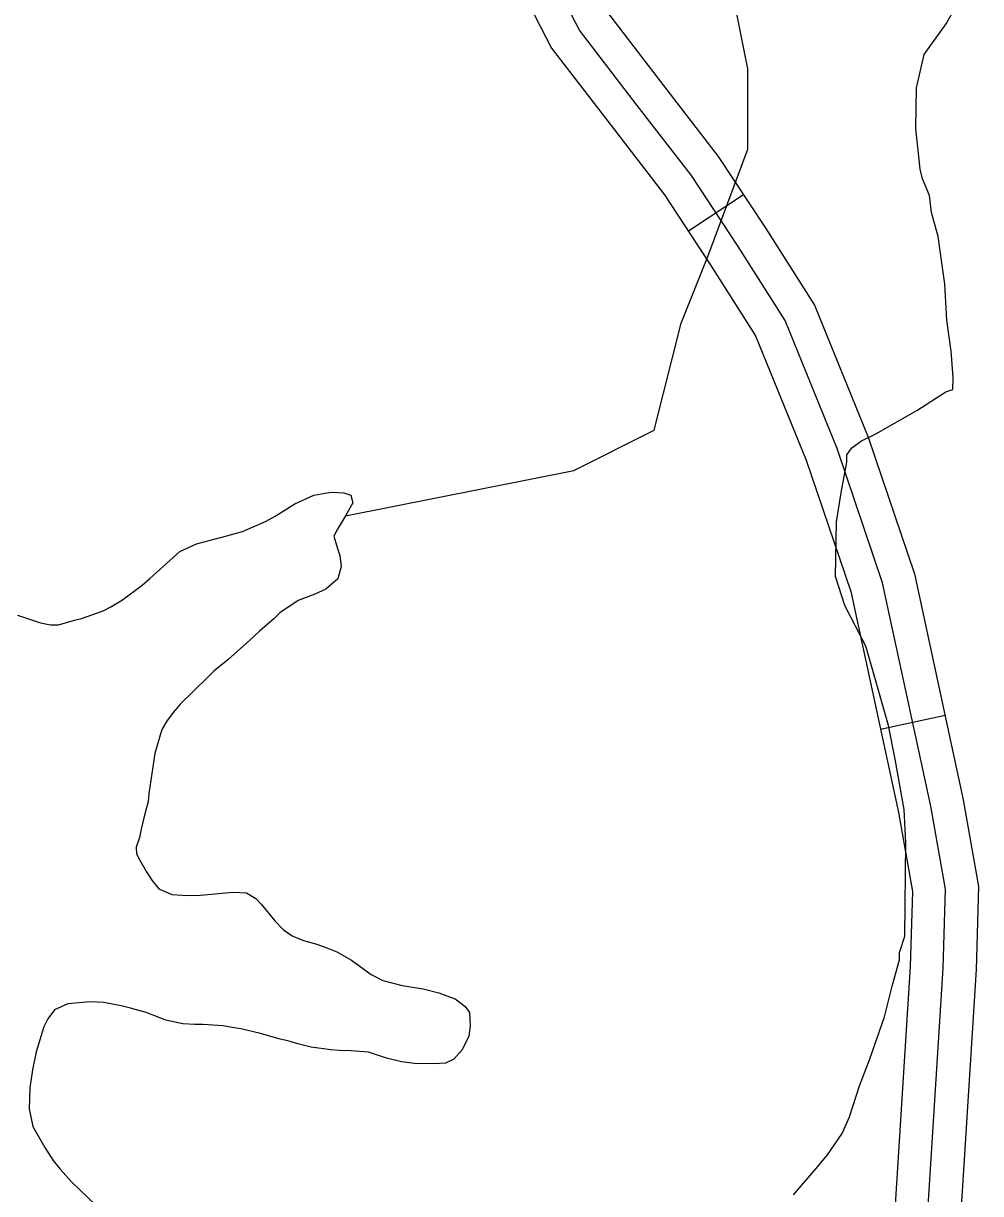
# Model space of a CAD drawing. Extents: x 3245246 to 3283090, y 806824 to 832173.
# Drawn here: x 3270994 to 3271429, y 827254 to 827785 of the extents above; entities that cross this region are included whole.
import ezdxf

# ---------------------------------------------------------------- set-up
doc = ezdxf.new("R2010")
doc.units = 0
for name, color, linetype in [('V-ROAD-CNTR', 7, 'Continuous'), ('V-SITE-VEGE', 7, 'Continuous'), ('V-TOPO-SHOR', 7, 'Continuous')]:
    doc.layers.add(name, color=color, linetype=linetype)

msp = doc.modelspace()

# ---------------------------------------------------------------- linework, layer by layer
at = {"layer": 'V-ROAD-CNTR'}
for p, q in [((3271320.96, 827707.1), (3271295.9, 827690.61)), ((3271412.42, 827470.71), (3271383.09, 827464.38))]:
    msp.add_line(p, q, dxfattribs=at)
for points in [[(3271404.22, 827238.46), (3271411.61, 827356), (3271412.63, 827391.92), (3271405.97, 827429.48), (3271384.05, 827531), (3271363.44, 827591.87), (3271339.79, 827650.04), (3271318.45, 827683.62), (3271297.26, 827715.83), (3271272.64, 827747.67), (3271246.51, 827781.83), (3271237.52, 827799.15)], [(3271223.45, 827793.7), (3271233.8, 827773.76), (3271260.75, 827738.52), (3271285.04, 827707.11), (3271305.85, 827675.48), (3271326.4, 827643.14), (3271349.37, 827586.63), (3271369.57, 827527), (3271391.25, 827426.59), (3271397.59, 827390.81), (3271396.62, 827356.68), (3271389.22, 827239.05)], [(3271259.22, 827789.9), (3271284.53, 827756.81), (3271309.47, 827724.56), (3271331.04, 827691.77), (3271353.18, 827656.94), (3271377.5, 827597.1), (3271398.53, 827535.01), (3271420.7, 827432.38), (3271427.67, 827393.02), (3271426.6, 827355.31), (3271419.21, 827237.87)]]:
    msp.add_lwpolyline(points, dxfattribs=at)
at = {"layer": 'V-SITE-VEGE'}
for p, q in [((3271412.89, 827784.76), (3271418.44, 827794.45)), ((3271405.14, 827774.02), (3271412.89, 827784.76)), ((3271399.46, 827755.65), (3271402.93, 827770.8)), ((3271402.93, 827770.8), (3271405.14, 827774.02)), ((3271399.2, 827737.21), (3271399.46, 827755.65)), ((3271401.12, 827718.74), (3271399.2, 827737.21)), ((3271402.14, 827714.39), (3271401.12, 827718.74)), ((3271405.29, 827706.75), (3271402.14, 827714.39)), ((3271406.27, 827699.15), (3271405.29, 827706.75)), ((3271409.37, 827688.25), (3271406.27, 827699.15)), ((3271412.32, 827666.51), (3271409.37, 827688.25)), ((3271413.18, 827650.23), (3271412.32, 827666.51)), ((3271415.15, 827636.1), (3271413.18, 827650.23)), ((3271416.07, 827624.15), (3271415.15, 827636.1)), ((3271415.99, 827618.73), (3271416.07, 827624.15)), ((3271399.59, 827609.19), (3271412.72, 827617.69)), ((3271412.72, 827617.69), (3271415.99, 827618.73)), ((3271381, 827598.6), (3271399.59, 827609.19)), ((3271370.06, 827592.24), (3271374.44, 827595.44)), ((3271374.44, 827595.44), (3271381, 827598.6)), ((3271367.8, 827585.77), (3271367.84, 827589.02)), ((3271367.84, 827589.02), (3271370.06, 827592.24)), ((3271365.45, 827572.78), (3271367.8, 827585.77)), ((3271363.08, 827558.71), (3271365.45, 827572.78)), ((3271117.13, 827566.88), (3271125.79, 827570.68)), ((3271125.79, 827570.68), (3271130.82, 827571.71)), ((3271130.82, 827571.71), (3271133.96, 827572.13)), ((3271133.96, 827572.13), (3271139.43, 827571.74)), ((3271139.43, 827571.74), (3271142.55, 827570.76)), ((3271143.6, 827567.3), (3271140.23, 827561.4)), ((3271142.55, 827570.76), (3271143.6, 827567.3)), ((3271108.28, 827561.21), (3271117.13, 827566.88)), ((3271093.46, 827554.22), (3271104.17, 827558.92)), ((3271104.17, 827558.92), (3271108.28, 827561.21)), ((3271140.23, 827561.4), (3271136.54, 827555.34)), ((3271362.73, 827533.76), (3271363.08, 827558.71)), ((3271072.55, 827548.71), (3271086.38, 827552.28)), ((3271086.38, 827552.28), (3271093.46, 827554.22)), ((3271136.54, 827555.34), (3271134.93, 827552.07)), ((3271134.93, 827552.07), (3271136.58, 827546.57)), ((3271064.99, 827545.22), (3271072.55, 827548.71)), ((3271136.58, 827546.57), (3271137.63, 827543.42)), ((3271051.35, 827532.88), (3271064.99, 827545.22)), ((3271137.63, 827543.42), (3271138.18, 827538.4)), ((3271138.18, 827538.4), (3271136.7, 827532.79)), ((3271047.86, 827529.95), (3271051.35, 827532.88)), ((3271136.7, 827532.79), (3271131.31, 827528.01)), ((3271366.89, 827520.69), (3271362.73, 827533.76)), ((3271039, 827523.19), (3271047.86, 827529.95)), ((3271126.26, 827525.72), (3271118.71, 827522.86)), ((3271131.31, 827528.01), (3271126.26, 827525.72)), ((3271030.16, 827518.3), (3271033.63, 827519.97)), ((3271033.63, 827519.97), (3271039, 827523.19)), ((3271118.71, 827522.86), (3271110.33, 827517.33)), ((3271376.39, 827502.11), (3271366.89, 827520.69)), ((3270991.29, 827516.33), (3271001.73, 827512.74)), ((3271017.1, 827513.94), (3271020.4, 827514.67)), ((3271020.4, 827514.67), (3271030.16, 827518.3)), ((3271107.63, 827514.55), (3271101.13, 827509.01)), ((3271110.33, 827517.33), (3271107.63, 827514.55)), ((3271001.73, 827512.74), (3271006.26, 827511.9)), ((3271006.26, 827511.9), (3271009.87, 827511.85)), ((3271009.87, 827511.85), (3271017.1, 827513.94)), ((3271101.13, 827509.01), (3271096.69, 827504.84)), ((3271096.69, 827504.84), (3271086.7, 827496.05)), ((3271380.54, 827487.95), (3271376.39, 827502.11)), ((3271086.7, 827496.05), (3271080.52, 827490.97)), ((3271077.81, 827488.19), (3271065.12, 827475.84)), ((3271080.52, 827490.97), (3271077.81, 827488.19)), ((3271386.74, 827466.16), (3271380.54, 827487.95)), ((3271062.09, 827472.28), (3271059.22, 827468.4)), ((3271065.12, 827475.84), (3271062.09, 827472.28)), ((3271059.22, 827468.4), (3271056.81, 827464.36)), ((3271056.81, 827464.36), (3271053.68, 827453.45)), ((3271389.78, 827450.93), (3271386.74, 827466.16)), ((3271053.68, 827453.45), (3271050.93, 827435.32)), ((3271393.81, 827428.09), (3271389.78, 827450.93)), ((3271050.93, 827435.32), (3271050.56, 827431.72)), ((3271050.56, 827431.72), (3271048.58, 827424.23)), ((3271048.58, 827424.23), (3271047.41, 827419.08)), ((3271394.68, 827412.89), (3271393.81, 827428.09)), ((3271047.41, 827419.08), (3271046.73, 827415.33)), ((3271046.73, 827415.33), (3271045.1, 827410.97)), ((3271045.1, 827410.97), (3271045.38, 827407.83)), ((3271394.09, 827370.59), (3271394.68, 827412.89)), ((3271045.38, 827407.83), (3271046.9, 827404.68)), ((3271046.9, 827404.68), (3271049.8, 827399.78)), ((3271049.8, 827399.78), (3271052.26, 827395.99)), ((3271052.26, 827395.99), (3271055.49, 827392.03)), ((3271055.49, 827392.03), (3271061.41, 827389.44)), ((3271061.41, 827389.44), (3271068.45, 827389.03)), ((3271068.45, 827389.03), (3271074.4, 827389.1)), ((3271074.4, 827389.1), (3271089.14, 827390.46)), ((3271089.14, 827390.46), (3271095.24, 827390.22)), ((3271095.24, 827390.22), (3271099.44, 827387.66)), ((3271099.44, 827387.66), (3271101.91, 827385.12)), ((3271101.91, 827385.12), (3271108.06, 827377.51)), ((3271108.06, 827377.51), (3271111.93, 827373.55)), ((3271111.93, 827373.55), (3271115.96, 827370.67)), ((3271115.96, 827370.67), (3271121.1, 827368.56)), ((3271121.1, 827368.56), (3271127.18, 827366.91)), ((3271127.18, 827366.91), (3271131.7, 827365.28)), ((3271391.81, 827363.03), (3271394.09, 827370.59)), ((3271131.7, 827365.28), (3271136.21, 827363.34)), ((3271136.21, 827363.34), (3271142.9, 827359.64)), ((3271391.77, 827359.77), (3271391.81, 827363.03)), ((3271142.9, 827359.64), (3271151.89, 827353.1)), ((3271388.35, 827347.89), (3271391.77, 827359.77)), ((3271151.89, 827353.1), (3271157.17, 827350.36)), ((3271157.17, 827350.36), (3271165.91, 827348.05)), ((3271165.91, 827348.05), (3271175.45, 827346.66)), ((3271175.45, 827346.66), (3271182.63, 827344.84)), ((3271182.63, 827344.84), (3271185.74, 827343.54)), ((3271384.89, 827333.83), (3271388.35, 827347.89)), ((3271014.2, 827339.83), (3271008.05, 827337.09)), ((3271024.23, 827340.63), (3271014.2, 827339.83)), ((3271030.49, 827340.38), (3271024.23, 827340.63)), ((3271038.3, 827338.87), (3271030.49, 827340.38)), ((3271042.52, 827337.87), (3271038.3, 827338.87)), ((3271185.74, 827343.54), (3271189.95, 827342.07)), ((3271189.95, 827342.07), (3271194.6, 827338.57)), ((3271008.05, 827337.09), (3271005.02, 827332.91)), ((3271049.69, 827335.89), (3271042.52, 827337.87)), ((3271058.57, 827332.32), (3271049.69, 827335.89)), ((3271194.6, 827338.57), (3271196.44, 827335.88)), ((3271196.44, 827335.88), (3271196.82, 827329.61)), ((3271378.12, 827314.4), (3271384.89, 827333.83)), ((3271003.25, 827329.33), (3270999.8, 827317.95)), ((3271005.02, 827332.91), (3271003.25, 827329.33)), ((3271066.38, 827330.64), (3271058.57, 827332.32)), ((3271071.7, 827330.41), (3271066.38, 827330.64)), ((3271075.62, 827330.36), (3271071.7, 827330.41)), ((3271084.69, 827329.76), (3271075.62, 827330.36)), ((3271088.75, 827329.08), (3271084.69, 827329.76)), ((3271092.66, 827328.4), (3271088.75, 827329.08)), ((3271101.56, 827326.39), (3271092.66, 827328.4)), ((3271196.82, 827329.61), (3271196.13, 827325.08)), ((3271110.6, 827323.76), (3271101.56, 827326.39)), ((3271114.03, 827322.93), (3271110.6, 827323.76)), ((3271118.56, 827321.61), (3271114.03, 827322.93)), ((3271196.13, 827325.08), (3271193.22, 827318.85)), ((3270999.8, 827317.95), (3270998.12, 827309.83)), ((3271124.65, 827320.12), (3271118.56, 827321.61)), ((3271133.56, 827318.9), (3271124.65, 827320.12)), ((3271137.31, 827318.53), (3271133.56, 827318.9)), ((3271142.63, 827318.46), (3271137.31, 827318.53)), ((3271150.61, 827317.88), (3271142.63, 827318.46)), ((3271158.88, 827315.1), (3271150.61, 827317.88)), ((3271193.22, 827318.85), (3271189.41, 827314.68)), ((3271165.59, 827313.44), (3271158.88, 827315.1)), ((3271171.53, 827312.73), (3271165.59, 827313.44)), ((3271180.14, 827312.61), (3271171.53, 827312.73)), ((3271185.62, 827312.85), (3271180.14, 827312.61)), ((3271189.41, 827314.68), (3271185.62, 827312.85)), ((3271373.61, 827302.53), (3271378.12, 827314.4)), ((3270998.12, 827309.83), (3270996.91, 827301.7)), ((3270996.91, 827301.7), (3270996.62, 827292.15)), ((3271369.07, 827288.49), (3271373.61, 827302.53)), ((3270996.62, 827292.15), (3270998.23, 827284.14)), ((3271365.71, 827280.94), (3271369.07, 827288.49)), ((3270998.23, 827284.14), (3271003.73, 827274.51)), ((3271359.07, 827271.27), (3271365.71, 827280.94)), ((3271003.73, 827274.51), (3271007.41, 827268.67)), ((3271354.66, 827265.91), (3271359.07, 827271.27)), ((3271007.41, 827268.67), (3271010.65, 827264.7)), ((3271010.65, 827264.7), (3271015.73, 827259)), ((3271343.63, 827253.04), (3271354.66, 827265.91)), ((3271015.73, 827259), (3271030.57, 827244.7))]:
    msp.add_line(p, q, dxfattribs=at)
at = {"layer": 'V-TOPO-SHOR'}
for p, q in [((3271117.13, 827566.88), (3271125.79, 827570.68)), ((3271125.79, 827570.68), (3271130.82, 827571.71)), ((3271130.82, 827571.71), (3271133.96, 827572.13)), ((3271133.96, 827572.13), (3271139.43, 827571.74)), ((3271139.43, 827571.74), (3271142.55, 827570.76)), ((3271143.6, 827567.3), (3271140.23, 827561.4)), ((3271142.55, 827570.76), (3271143.6, 827567.3)), ((3271108.28, 827561.21), (3271117.13, 827566.88)), ((3271093.46, 827554.22), (3271104.17, 827558.92)), ((3271104.17, 827558.92), (3271108.28, 827561.21)), ((3271140.23, 827561.4), (3271136.54, 827555.34)), ((3271072.55, 827548.71), (3271086.38, 827552.28)), ((3271086.38, 827552.28), (3271093.46, 827554.22)), ((3271136.54, 827555.34), (3271134.93, 827552.07)), ((3271134.93, 827552.07), (3271136.58, 827546.57)), ((3271064.99, 827545.22), (3271072.55, 827548.71)), ((3271136.58, 827546.57), (3271137.63, 827543.42)), ((3271051.35, 827532.88), (3271064.99, 827545.22)), ((3271137.63, 827543.42), (3271138.18, 827538.4)), ((3271138.18, 827538.4), (3271136.7, 827532.79)), ((3271047.86, 827529.95), (3271051.35, 827532.88)), ((3271136.7, 827532.79), (3271131.31, 827528.01)), ((3271039, 827523.19), (3271047.86, 827529.95)), ((3271126.26, 827525.72), (3271118.71, 827522.86)), ((3271131.31, 827528.01), (3271126.26, 827525.72)), ((3271030.16, 827518.3), (3271033.63, 827519.97)), ((3271033.63, 827519.97), (3271039, 827523.19)), ((3271118.71, 827522.86), (3271110.33, 827517.33)), ((3270991.29, 827516.33), (3271001.73, 827512.74)), ((3271017.1, 827513.94), (3271020.4, 827514.67)), ((3271020.4, 827514.67), (3271030.16, 827518.3)), ((3271107.63, 827514.55), (3271101.13, 827509.01)), ((3271110.33, 827517.33), (3271107.63, 827514.55)), ((3271001.73, 827512.74), (3271006.26, 827511.9)), ((3271006.26, 827511.9), (3271009.87, 827511.85)), ((3271009.87, 827511.85), (3271017.1, 827513.94)), ((3271101.13, 827509.01), (3271096.69, 827504.84)), ((3271096.69, 827504.84), (3271086.7, 827496.05)), ((3271086.7, 827496.05), (3271080.52, 827490.97)), ((3271077.81, 827488.19), (3271065.12, 827475.84)), ((3271080.52, 827490.97), (3271077.81, 827488.19)), ((3271062.09, 827472.28), (3271059.22, 827468.4)), ((3271065.12, 827475.84), (3271062.09, 827472.28)), ((3271059.22, 827468.4), (3271056.81, 827464.36)), ((3271056.81, 827464.36), (3271053.68, 827453.45)), ((3271053.68, 827453.45), (3271050.93, 827435.32)), ((3271050.93, 827435.32), (3271050.56, 827431.72)), ((3271050.56, 827431.72), (3271048.58, 827424.23)), ((3271048.58, 827424.23), (3271047.41, 827419.08)), ((3271047.41, 827419.08), (3271046.73, 827415.33)), ((3271046.73, 827415.33), (3271045.1, 827410.97)), ((3271045.1, 827410.97), (3271045.38, 827407.83)), ((3271045.38, 827407.83), (3271046.9, 827404.68)), ((3271046.9, 827404.68), (3271049.8, 827399.78)), ((3271049.8, 827399.78), (3271052.26, 827395.99)), ((3271052.26, 827395.99), (3271055.49, 827392.03)), ((3271055.49, 827392.03), (3271061.41, 827389.44)), ((3271061.41, 827389.44), (3271068.45, 827389.03)), ((3271068.45, 827389.03), (3271074.4, 827389.1)), ((3271074.4, 827389.1), (3271089.14, 827390.46)), ((3271089.14, 827390.46), (3271095.24, 827390.22)), ((3271095.24, 827390.22), (3271099.44, 827387.66)), ((3271099.44, 827387.66), (3271101.91, 827385.12)), ((3271101.91, 827385.12), (3271108.06, 827377.51)), ((3271108.06, 827377.51), (3271111.93, 827373.55)), ((3271111.93, 827373.55), (3271115.96, 827370.67)), ((3271115.96, 827370.67), (3271121.1, 827368.56)), ((3271121.1, 827368.56), (3271127.18, 827366.91)), ((3271127.18, 827366.91), (3271131.7, 827365.28)), ((3271131.7, 827365.28), (3271136.21, 827363.34)), ((3271136.21, 827363.34), (3271142.9, 827359.64)), ((3271142.9, 827359.64), (3271151.89, 827353.1)), ((3271151.89, 827353.1), (3271157.17, 827350.36)), ((3271157.17, 827350.36), (3271165.91, 827348.05)), ((3271165.91, 827348.05), (3271175.45, 827346.66)), ((3271175.45, 827346.66), (3271182.63, 827344.84)), ((3271182.63, 827344.84), (3271185.74, 827343.54)), ((3271014.2, 827339.83), (3271008.05, 827337.09)), ((3271024.23, 827340.63), (3271014.2, 827339.83)), ((3271030.49, 827340.38), (3271024.23, 827340.63)), ((3271038.3, 827338.87), (3271030.49, 827340.38)), ((3271042.52, 827337.87), (3271038.3, 827338.87)), ((3271185.74, 827343.54), (3271189.95, 827342.07)), ((3271189.95, 827342.07), (3271194.6, 827338.57)), ((3271008.05, 827337.09), (3271005.02, 827332.91)), ((3271049.69, 827335.89), (3271042.52, 827337.87)), ((3271058.57, 827332.32), (3271049.69, 827335.89)), ((3271194.6, 827338.57), (3271196.44, 827335.88)), ((3271196.44, 827335.88), (3271196.82, 827329.61)), ((3271003.25, 827329.33), (3270999.8, 827317.95)), ((3271005.02, 827332.91), (3271003.25, 827329.33)), ((3271066.38, 827330.64), (3271058.57, 827332.32)), ((3271071.7, 827330.41), (3271066.38, 827330.64)), ((3271075.62, 827330.36), (3271071.7, 827330.41)), ((3271084.69, 827329.76), (3271075.62, 827330.36)), ((3271088.75, 827329.08), (3271084.69, 827329.76)), ((3271092.66, 827328.4), (3271088.75, 827329.08)), ((3271101.56, 827326.39), (3271092.66, 827328.4)), ((3271196.82, 827329.61), (3271196.13, 827325.08)), ((3271110.6, 827323.76), (3271101.56, 827326.39)), ((3271114.03, 827322.93), (3271110.6, 827323.76)), ((3271118.56, 827321.61), (3271114.03, 827322.93)), ((3271196.13, 827325.08), (3271193.22, 827318.85)), ((3270999.8, 827317.95), (3270998.12, 827309.83)), ((3271124.65, 827320.12), (3271118.56, 827321.61)), ((3271133.56, 827318.9), (3271124.65, 827320.12)), ((3271137.31, 827318.53), (3271133.56, 827318.9)), ((3271142.63, 827318.46), (3271137.31, 827318.53)), ((3271150.61, 827317.88), (3271142.63, 827318.46)), ((3271158.88, 827315.1), (3271150.61, 827317.88)), ((3271193.22, 827318.85), (3271189.41, 827314.68)), ((3271165.59, 827313.44), (3271158.88, 827315.1)), ((3271171.53, 827312.73), (3271165.59, 827313.44)), ((3271180.14, 827312.61), (3271171.53, 827312.73)), ((3271185.62, 827312.85), (3271180.14, 827312.61)), ((3271189.41, 827314.68), (3271185.62, 827312.85)), ((3270998.12, 827309.83), (3270996.91, 827301.7)), ((3270996.91, 827301.7), (3270996.62, 827292.15)), ((3270996.62, 827292.15), (3270998.23, 827284.14)), ((3270998.23, 827284.14), (3271003.73, 827274.51)), ((3271003.73, 827274.51), (3271007.41, 827268.67)), ((3271007.41, 827268.67), (3271010.65, 827264.7)), ((3271010.65, 827264.7), (3271015.73, 827259)), ((3271015.73, 827259), (3271030.57, 827244.7))]:
    msp.add_line(p, q, dxfattribs=at)
msp.add_lwpolyline([(3271140.23, 827561.4), (3271243.94, 827581.95), (3271280.4, 827600.18), (3271292.55, 827648.79), (3271304.7, 827679.17), (3271322.93, 827727.79), (3271322.93, 827764.24), (3271316.86, 827794.63), (3271316.86, 827806.78), (3271274.32, 827849.32), (3271243.94, 827879.7), (3271243.94, 827946.54), (3271256.09, 827976.92), (3271268.25, 828007.31), (3271286.47, 828061.99), (3271304.7, 828122.76), (3271310.78, 828147.07), (3271341.16, 828177.45), (3271389.78, 828213.91), (3271438.39, 828280.75), (3271535.61, 828274.67), (3271551.91, 828279.56)], dxfattribs=at)

doc.saveas('drawing.dxf')
